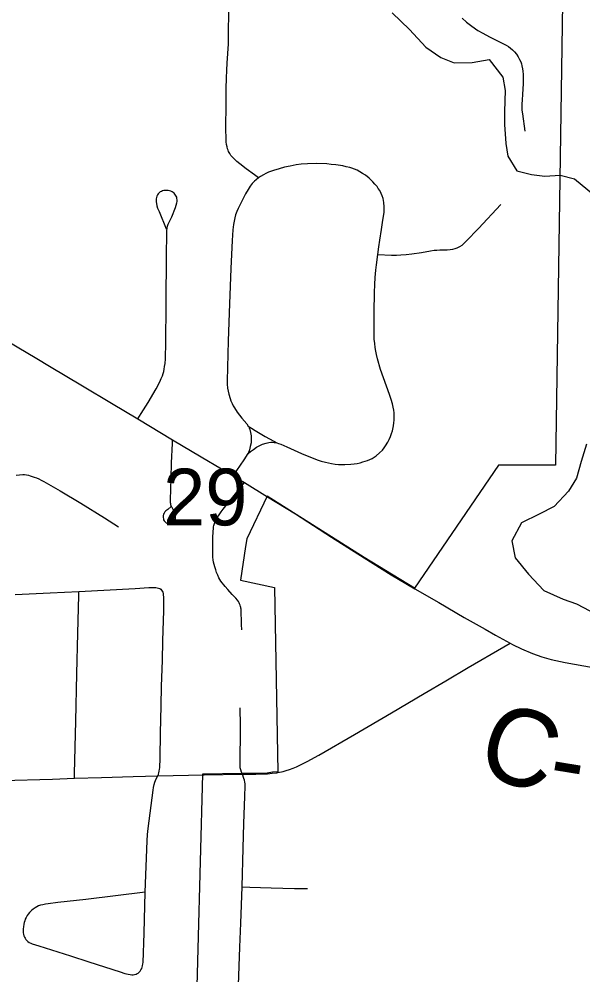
# Model space of a CAD drawing. Extents: x 0 to 34, y 0 to 22.
# Drawn here: x 4.4125 to 4.6207, y 15.3156 to 15.6684 of the extents above; entities that cross this region are included whole.
import ezdxf

# ---------------------------------------------------------------- set-up
doc = ezdxf.new("R2010")
doc.units = 0
for name, color, linetype in [('GM_X_City_Street', 7, 'Continuous'), ('GM_X_Corporation', 7, 'Continuous'), ('GM_X_County_Road', 7, 'Continuous'), ('GM_X_County_Road_Text', 7, 'Continuous'), ('GM_X_Minor_River', 7, 'Continuous'), ('GM_X_Section_Text', 7, 'Continuous'), ('GM_X_Township_Road', 7, 'Continuous')]:
    doc.layers.add(name, color=color, linetype=linetype)

msp = doc.modelspace()

# ---------------------------------------------------------------- linework, layer by layer
at = {"layer": 'GM_X_City_Street'}
for points in [[(4.50092, 15.60986), (4.49944, 15.61096), (4.4964, 15.61322), (4.49405, 15.61499), (4.49288, 15.61592), (4.49225, 15.61647), (4.49174, 15.61696), (4.49116, 15.61756), (4.49071, 15.61812), (4.49028, 15.61877), (4.48989, 15.61951), (4.48968, 15.62), (4.4895, 15.6205), (4.48929, 15.62132), (4.48915, 15.6222), (4.48903, 15.62309), (4.48896, 15.62405), (4.48891, 15.62494), (4.48887, 15.62716), (4.48895, 15.63797), (4.48899, 15.64283), (4.48907, 15.64669), (4.48923, 15.64965), (4.48939, 15.6522), (4.4898, 15.65931), (4.48993, 15.6751)], [(4.57616, 15.66883), (4.57773, 15.66731), (4.57867, 15.66653), (4.57966, 15.66579), (4.58192, 15.66427), (4.58373, 15.6632), (4.5862, 15.66189), (4.58797, 15.66102), (4.58965, 15.66016), (4.59241, 15.6588), (4.59323, 15.65831), (4.59396, 15.65774), (4.59475, 15.65704), (4.59545, 15.65634), (4.59612, 15.65553), (4.59682, 15.6545), (4.59728, 15.6535), (4.59771, 15.65272), (4.59796, 15.65196), (4.59817, 15.65115), (4.59836, 15.65014), (4.5985, 15.64918), (4.59859, 15.64798), (4.59862, 15.64671), (4.59861, 15.64457), (4.59842, 15.64079), (4.59825, 15.63853), (4.59813, 15.63713), (4.59813, 15.63586), (4.59817, 15.63487), (4.59834, 15.63351), (4.59928, 15.6271)], [(4.54502, 15.5815), (4.54539, 15.58442), (4.54571, 15.58688), (4.54629, 15.59077), (4.54686, 15.59428), (4.54727, 15.59704), (4.54736, 15.59814), (4.54736, 15.59914), (4.54719, 15.60078), (4.5469, 15.60226), (4.54662, 15.60319), (4.54625, 15.60401), (4.54567, 15.60514), (4.54514, 15.60595), (4.54467, 15.60665), (4.5439, 15.60755), (4.54307, 15.60843), (4.54176, 15.60974), (4.54037, 15.61084), (4.53934, 15.6115), (4.53832, 15.61211), (4.53728, 15.61265), (4.53641, 15.61305), (4.53543, 15.61339), (4.53461, 15.61365), (4.53329, 15.61396), (4.53205, 15.61422), (4.52946, 15.61463), (4.52778, 15.61482), (4.52613, 15.61496), (4.52231, 15.61512), (4.51902, 15.61503), (4.5167, 15.61486), (4.51487, 15.61461), (4.51259, 15.6142), (4.51056, 15.61375), (4.50848, 15.61322), (4.50642, 15.61256), (4.50456, 15.61188), (4.50365, 15.61149), (4.50274, 15.611), (4.50167, 15.61038), (4.50092, 15.60986)], [(4.50092, 15.60986), (4.50003, 15.60915), (4.49937, 15.60857), (4.49859, 15.6077), (4.49787, 15.60672), (4.49707, 15.60548), (4.49616, 15.60388), (4.49458, 15.60096), (4.49335, 15.59857), (4.49292, 15.59742), (4.49247, 15.59615), (4.49214, 15.59504), (4.49189, 15.59389), (4.49169, 15.59257), (4.49146, 15.59068), (4.49121, 15.58673), (4.49072, 15.57637), (4.49017, 15.56329), (4.48968, 15.54968), (4.48928, 15.53496), (4.48936, 15.53364), (4.48952, 15.53225), (4.48973, 15.53114), (4.48998, 15.52994), (4.49039, 15.52842), (4.49067, 15.52752), (4.49113, 15.52649), (4.4915, 15.52571), (4.49199, 15.52489), (4.49302, 15.52332), (4.49384, 15.52225), (4.49479, 15.5211), (4.49656, 15.51905), (4.49713, 15.5182)], [(4.4563, 15.52083), (4.45756, 15.52282), (4.46011, 15.52685), (4.4631, 15.53191), (4.46446, 15.53454), (4.46499, 15.53573), (4.46541, 15.53676), (4.46568, 15.53764), (4.46591, 15.53838), (4.46611, 15.53918), (4.46626, 15.54023), (4.46639, 15.54132), (4.46652, 15.54309), (4.46664, 15.54918), (4.46676, 15.56271), (4.46696, 15.58203), (4.467, 15.58841), (4.46704, 15.59046), (4.46716, 15.59128), (4.46733, 15.59198), (4.46761, 15.59272), (4.46885, 15.59548), (4.47024, 15.59893), (4.47054, 15.59978), (4.47078, 15.60058), (4.47085, 15.60117), (4.47085, 15.60173), (4.47079, 15.60222), (4.47071, 15.60265), (4.47054, 15.60309), (4.47031, 15.6035), (4.47007, 15.60385), (4.46978, 15.60415), (4.46943, 15.60442), (4.469, 15.60471), (4.46854, 15.60494), (4.46803, 15.6051), (4.4675, 15.60518), (4.46695, 15.60522), (4.46641, 15.60522), (4.46592, 15.60514), (4.46548, 15.60502), (4.46505, 15.60485), (4.46459, 15.60462), (4.4642, 15.60428), (4.4639, 15.60397), (4.46362, 15.60354), (4.4634, 15.60314), (4.46325, 15.60259), (4.46314, 15.60212), (4.46309, 15.60152), (4.4631, 15.60097), (4.46321, 15.60033), (4.46333, 15.59956), (4.46367, 15.59864), (4.46417, 15.59737), (4.46687, 15.59096)], [(4.54502, 15.5815), (4.55007, 15.58129), (4.55188, 15.58129), (4.5534, 15.58137), (4.55542, 15.58154), (4.55747, 15.58174), (4.56105, 15.58232), (4.56438, 15.5829), (4.56573, 15.58312), (4.56676, 15.5832), (4.56788, 15.58326), (4.57059, 15.58327), (4.5717, 15.58335), (4.57265, 15.58352), (4.57347, 15.58372), (4.57429, 15.58401), (4.57527, 15.58453), (4.57606, 15.58504), (4.57659, 15.58549), (4.57758, 15.58648), (4.58216, 15.59112), (4.59036, 15.60001)], [(4.50766, 15.51206), (4.50831, 15.51183), (4.50914, 15.5115), (4.51132, 15.51051), (4.51674, 15.50813), (4.52263, 15.50575), (4.52402, 15.5053), (4.52563, 15.50484), (4.52674, 15.5046), (4.52789, 15.50439), (4.52921, 15.50419), (4.53048, 15.50406), (4.53278, 15.50402), (4.535, 15.50415), (4.53624, 15.50427), (4.53735, 15.50444), (4.53845, 15.50468), (4.53948, 15.50497), (4.54121, 15.50555), (4.54203, 15.50588), (4.54285, 15.50629), (4.5436, 15.5067), (4.54438, 15.50728), (4.54561, 15.5083), (4.54668, 15.50937), (4.5473, 15.51019), (4.54779, 15.51094), (4.54861, 15.51229), (4.5491, 15.51324), (4.5496, 15.51435), (4.55001, 15.51542), (4.55034, 15.51649), (4.55075, 15.51834), (4.55091, 15.51937), (4.55099, 15.52035), (4.55103, 15.52212), (4.55095, 15.52315), (4.55083, 15.52413), (4.55062, 15.52525), (4.55034, 15.52648), (4.54984, 15.52804), (4.54922, 15.52985), (4.54601, 15.5391), (4.54486, 15.54305), (4.54449, 15.54457), (4.54424, 15.54584), (4.54404, 15.54716), (4.54383, 15.54868), (4.54367, 15.55028), (4.54358, 15.55181), (4.54366, 15.56024), (4.54375, 15.56756), (4.54387, 15.57044), (4.54403, 15.57311), (4.54428, 15.57582), (4.54452, 15.57767), (4.54502, 15.5815)], [(4.49713, 15.5182), (4.49836, 15.51743), (4.49973, 15.51658), (4.50156, 15.51545), (4.50339, 15.51438), (4.5066, 15.51264), (4.50766, 15.51206)], [(4.49713, 15.5182), (4.49733, 15.51788), (4.4975, 15.51749), (4.49771, 15.51691), (4.498, 15.5158), (4.49816, 15.51461), (4.49825, 15.51346), (4.4982, 15.51276), (4.49814, 15.51203), (4.49788, 15.51066), (4.49755, 15.50947), (4.49713, 15.50804)], [(4.4686, 15.4885), (4.46739, 15.48746), (4.46704, 15.48717), (4.46669, 15.48686), (4.46638, 15.48653), (4.46609, 15.48612), (4.46587, 15.48565), (4.46576, 15.48524), (4.46572, 15.48477), (4.46574, 15.48442), (4.46579, 15.48398), (4.46589, 15.48359), (4.46607, 15.48324), (4.46628, 15.48296), (4.46655, 15.48271), (4.46681, 15.48251), (4.46712, 15.48234), (4.4677, 15.48224), (4.46817, 15.48224), (4.46856, 15.4823), (4.46895, 15.48244), (4.4694, 15.48271), (4.46965, 15.48294), (4.47, 15.48341), (4.47014, 15.4837), (4.47023, 15.48403), (4.47029, 15.48466), (4.47028, 15.48498), (4.47024, 15.48542), (4.47019, 15.48581), (4.47006, 15.4862), (4.46992, 15.48653), (4.46976, 15.48684), (4.46942, 15.48739), (4.46897, 15.48809), (4.46876, 15.48844), (4.46862, 15.48879), (4.46854, 15.48914), (4.46848, 15.48949), (4.46845, 15.48988), (4.46847, 15.49104), (4.46855, 15.49494), (4.46863, 15.49902), (4.46879, 15.50465), (4.46912, 15.51176), (4.46918, 15.51314)], [(4.49713, 15.50804), (4.49795, 15.50878), (4.49906, 15.50961), (4.50013, 15.51039), (4.50116, 15.51096), (4.50243, 15.5115), (4.50371, 15.51191), (4.50475, 15.51212), (4.50551, 15.51223), (4.50612, 15.51225), (4.50674, 15.5122), (4.50766, 15.51206)], [(4.49156, 15.49989), (4.49559, 15.50577), (4.49713, 15.50804)], [(4.41139, 15.50014), (4.41262, 15.50022), (4.41394, 15.5003), (4.41456, 15.5003), (4.41525, 15.50022), (4.41594, 15.50008), (4.41657, 15.49989), (4.41809, 15.4994), (4.41894, 15.49907), (4.41977, 15.4987), (4.42063, 15.49829), (4.42159, 15.4978), (4.42763, 15.49434), (4.43532, 15.48974), (4.44408, 15.48431), (4.44918, 15.48107)], [(4.49478, 15.44301), (4.49468, 15.44495), (4.49446, 15.45059), (4.49443, 15.45093), (4.49438, 15.45127), (4.4943, 15.45165), (4.49417, 15.45207), (4.49405, 15.45236), (4.49393, 15.45265), (4.49376, 15.45301), (4.49349, 15.45348), (4.49313, 15.45396), (4.49249, 15.45466), (4.49203, 15.45519), (4.49123, 15.45604), (4.48956, 15.45787), (4.4886, 15.45896), (4.48704, 15.46092), (4.48662, 15.46159), (4.48632, 15.4622), (4.48586, 15.46316), (4.48546, 15.46417), (4.4851, 15.46517), (4.48475, 15.46622), (4.48453, 15.46708), (4.48432, 15.46791), (4.48415, 15.46882), (4.48403, 15.46982), (4.48399, 15.47102), (4.48399, 15.47201), (4.48403, 15.47432), (4.48407, 15.47677), (4.48418, 15.47947), (4.48425, 15.48022), (4.48435, 15.48101), (4.48446, 15.48156), (4.48466, 15.48221), (4.48492, 15.48293), (4.48527, 15.48363), (4.48582, 15.4846), (4.4864, 15.48549), (4.48714, 15.48655), (4.48783, 15.48752), (4.49386, 15.49502), (4.49572, 15.49735)], [(4.41104, 15.456), (4.42393, 15.45663), (4.43462, 15.45718), (4.45533, 15.45831), (4.46039, 15.4586), (4.46211, 15.45868), (4.46259, 15.45866), (4.46305, 15.45862), (4.46354, 15.45854), (4.464, 15.45839), (4.46442, 15.45821), (4.46479, 15.45796), (4.46512, 15.45763), (4.46533, 15.4573), (4.46554, 15.45687), (4.46565, 15.45642), (4.46576, 15.45584), (4.46584, 15.45516), (4.46587, 15.45361), (4.46579, 15.45019), (4.46545, 15.43898), (4.46529, 15.43166), (4.46503, 15.4222), (4.46484, 15.41497), (4.46458, 15.40479), (4.46443, 15.3956), (4.46431, 15.39211), (4.46427, 15.39157), (4.46414, 15.39087), (4.46368, 15.3891)], [(4.43299, 15.38818), (4.43303, 15.38996), (4.43341, 15.40932), (4.43384, 15.4268), (4.43418, 15.44176), (4.43457, 15.45567), (4.43462, 15.45718)], [(4.49499, 15.38967), (4.49469, 15.3904), (4.49436, 15.39131), (4.49419, 15.39201), (4.49415, 15.39255), (4.49425, 15.40768), (4.49418, 15.41416)], [(4.45911, 15.34616), (4.43714, 15.3435), (4.42686, 15.34228), (4.42328, 15.34183), (4.42225, 15.34169), (4.4213, 15.3415), (4.42045, 15.3413), (4.41973, 15.34105), (4.41903, 15.34074), (4.41843, 15.34039), (4.41774, 15.33992), (4.41723, 15.33953), (4.41671, 15.33903), (4.41633, 15.33862), (4.41583, 15.33803), (4.41547, 15.33749), (4.41509, 15.33681), (4.41481, 15.33624), (4.41458, 15.33562), (4.41439, 15.33498), (4.41422, 15.33428), (4.4141, 15.33338), (4.41402, 15.33258), (4.414, 15.33171), (4.41403, 15.33114), (4.41412, 15.3306), (4.41428, 15.33007), (4.41447, 15.3296), (4.41473, 15.32916), (4.41501, 15.32873), (4.41534, 15.32832), (4.41576, 15.32795), (4.41625, 15.3276), (4.4168, 15.32734), (4.4174, 15.32711), (4.41986, 15.32634), (4.43149, 15.32259), (4.43831, 15.32041), (4.44984, 15.31674), (4.45161, 15.31618), (4.4528, 15.31584), (4.45358, 15.31571), (4.45413, 15.31564), (4.45469, 15.31567), (4.45516, 15.31573), (4.45574, 15.31591), (4.45615, 15.31611), (4.45644, 15.31626), (4.45675, 15.31649), (4.45701, 15.31676), (4.45727, 15.31705), (4.45751, 15.31744), (4.45777, 15.31793), (4.45798, 15.31846), (4.45811, 15.319), (4.45823, 15.31964), (4.45828, 15.32019), (4.45869, 15.33097), (4.45911, 15.34616), (4.45938, 15.35564), (4.45975, 15.36505), (4.45991, 15.36748), (4.46012, 15.3697), (4.462, 15.3838), (4.46217, 15.38483), (4.46237, 15.38586), (4.46262, 15.38672), (4.46286, 15.38734), (4.4634, 15.38849), (4.46368, 15.3891)]]:
    msp.add_lwpolyline(points, dxfattribs=at)
at = {"layer": 'GM_X_Corporation'}
msp.add_lwpolyline([(4.61331, 15.68271), (4.61057, 15.50378), (4.58952, 15.50378), (4.55855, 15.45842), (4.53995, 15.46971), (4.50416, 15.49239), (4.49661, 15.47663), (4.49616, 15.47374), (4.4942, 15.46128), (4.50677, 15.45865), (4.50799, 15.39063), (4.50603, 15.39039), (4.50406, 15.39014), (4.49979, 15.39001), (4.49488, 15.38995), (4.48021, 15.38975), (4.47759, 15.29297)], dxfattribs=at)
at = {"layer": 'GM_X_County_Road'}
for p, q in [((4.4563, 15.52083), (4.46918, 15.51314)), ((4.48719, 15.50248), (4.49156, 15.49989)), ((4.49156, 15.49989), (4.49572, 15.49735)), ((4.49572, 15.49735), (4.50427, 15.49211))]:
    msp.add_line(p, q, dxfattribs=at)
for points in [[(4.38667, 15.56237), (4.39771, 15.55588), (4.4118, 15.54749), (4.41907, 15.54317)], [(4.41907, 15.54317), (4.42377, 15.54038), (4.43594, 15.5331), (4.44659, 15.52665), (4.4563, 15.52083)], [(4.46918, 15.51314), (4.47976, 15.50688), (4.48719, 15.50248)], [(4.50427, 15.49211), (4.5146, 15.48578), (4.52791, 15.47726), (4.53991, 15.46952), (4.5499, 15.46333), (4.55866, 15.45815)], [(4.55866, 15.45815), (4.56743, 15.45304), (4.5768, 15.44758), (4.58457, 15.44319), (4.58844, 15.44101), (4.59378, 15.43804)], [(4.59378, 15.43804), (4.59465, 15.43756), (4.59798, 15.436), (4.60205, 15.43423), (4.60554, 15.43304), (4.60892, 15.43209), (4.61414, 15.4309), (4.62442, 15.42905), (4.63334, 15.42758), (4.63618, 15.42716), (4.6389, 15.42684), (4.64424, 15.42634), (4.64889, 15.42602), (4.65505, 15.42573), (4.6722, 15.4254), (4.69659, 15.42492), (4.71003, 15.42459), (4.71673, 15.42447), (4.72163, 15.42451), (4.72455, 15.42464), (4.72685, 15.4248), (4.73516, 15.42552)]]:
    msp.add_lwpolyline(points, dxfattribs=at)
at = {"layer": 'GM_X_Minor_River'}
for points in [[(4.55028, 15.6707), (4.55669, 15.66458), (4.56271, 15.65808), (4.56819, 15.65424), (4.57311, 15.65231), (4.57975, 15.65245), (4.58602, 15.65354), (4.59109, 15.64705), (4.59201, 15.64211), (4.59176, 15.63433), (4.59173, 15.62959), (4.59224, 15.62257), (4.59297, 15.61782), (4.59634, 15.61248), (4.60165, 15.61111), (4.60658, 15.6105), (4.61227, 15.61084), (4.61757, 15.60947), (4.62455, 15.60373)], [(4.62198, 15.51153), (4.62004, 15.50509), (4.61829, 15.49904), (4.61541, 15.49413), (4.61005, 15.48847), (4.60453, 15.48567), (4.59806, 15.48249), (4.5944, 15.47588), (4.59569, 15.46961), (4.60057, 15.4635), (4.60622, 15.45757), (4.61341, 15.45429), (4.61833, 15.45255), (4.62325, 15.45005)]]:
    msp.add_lwpolyline(points, dxfattribs=at)
at = {"layer": 'GM_X_Township_Road'}
msp.add_line((4.48081, 15.38948), (4.49499, 15.38967), dxfattribs=at)
for points in [[(4.5081, 15.39036), (4.51005, 15.39074), (4.51116, 15.39105), (4.51239, 15.39143), (4.51368, 15.39192), (4.51494, 15.39247), (4.51882, 15.39435), (4.52317, 15.39673), (4.53632, 15.40437), (4.54998, 15.41239), (4.56203, 15.41947), (4.57006, 15.42419), (4.57837, 15.42906), (4.59151, 15.43672), (4.59378, 15.43804)], [(4.49499, 15.38967), (4.4999, 15.38974), (4.50417, 15.38986), (4.50597, 15.39002), (4.50765, 15.39026), (4.5081, 15.39036)], [(4.40183, 15.38727), (4.40627, 15.3874), (4.42481, 15.38792), (4.43299, 15.38818)], [(4.43299, 15.38818), (4.443, 15.38849), (4.45459, 15.38888), (4.46368, 15.3891)], [(4.46368, 15.3891), (4.47503, 15.38938), (4.48032, 15.38948), (4.48081, 15.38948)], [(4.49484, 15.34813), (4.49529, 15.36244), (4.49554, 15.37144), (4.49587, 15.38148), (4.49599, 15.38538), (4.49595, 15.38612), (4.49587, 15.38678), (4.49574, 15.38748), (4.49554, 15.38814), (4.49499, 15.38967)], [(4.49356, 15.31185), (4.49407, 15.3258), (4.4944, 15.33477), (4.49484, 15.34813)], [(4.49484, 15.34813), (4.49766, 15.34803), (4.50564, 15.34774), (4.51415, 15.34754), (4.51904, 15.34746)]]:
    msp.add_lwpolyline(points, dxfattribs=at)

# ---------------------------------------------------------------- texts
at = {"layer": 'GM_X_County_Road_Text'}
for s, rotation, p in [('C', 342.5512, (4.58042, 15.39024)), ('-', 350.7562, (4.607, 15.38222))]:
    msp.add_text(s, height=0.02841, rotation=rotation, dxfattribs=at).set_placement(p)
at = {"layer": 'GM_X_Section_Text'}
msp.add_text('29', height=0.020928, rotation=0, dxfattribs=at).set_placement((4.46569, 15.48155))

doc.saveas('drawing.dxf')
